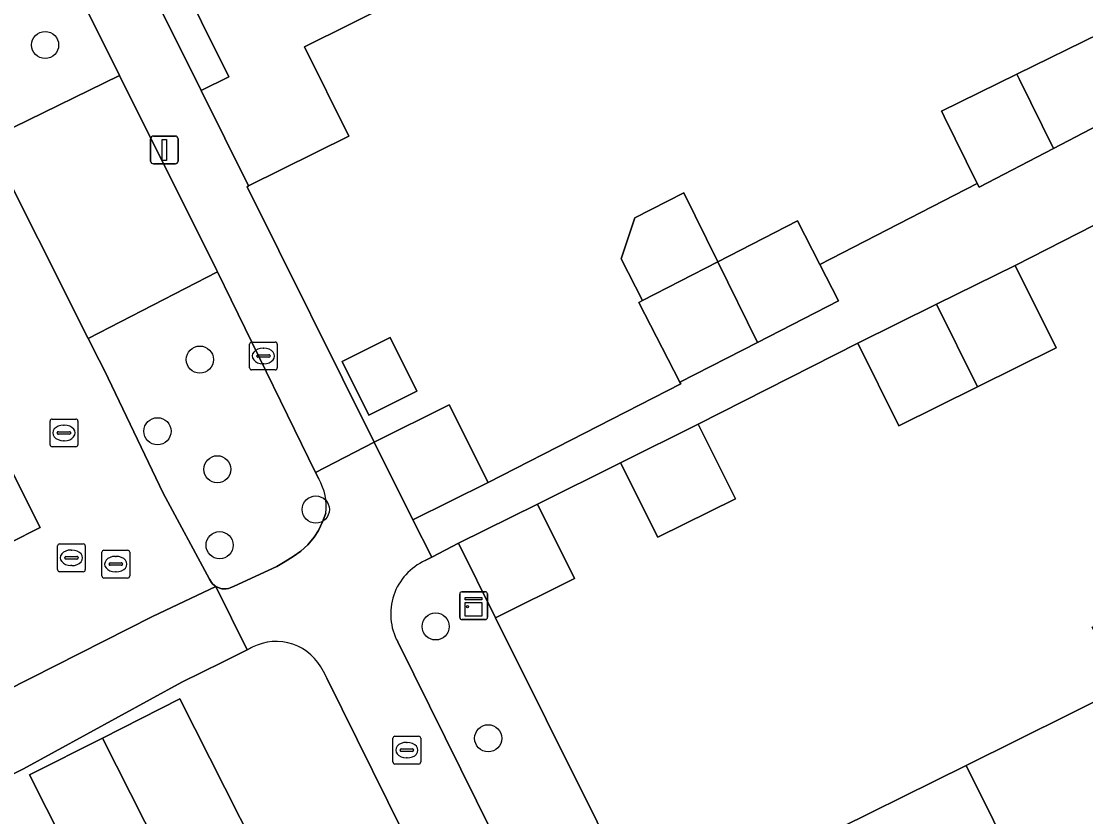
# Model space of a CAD drawing. Extents: x 157793 to 159380, y 380877 to 382313.
# Drawn here: x 158831.61 to 158869.93, y 381779.27 to 381807.92 of the extents above; entities that cross this region are included whole.
import ezdxf

# ---------------------------------------------------------------- set-up
doc = ezdxf.new("R2010")
doc.units = 0
for name, color, linetype in [('IMGEO_Boom', 7, 'Continuous'), ('IMGEO_Erf', 7, 'Continuous'), ('IMGEO_Groenvoorziening', 7, 'Continuous'), ('IMGEO_Kast', 7, 'Continuous'), ('IMGEO_Kolk', 7, 'Continuous'), ('IMGEO_Lichtmast', 7, 'Continuous'), ('IMGEO_Pand', 7, 'Continuous'), ('IMGEO_Parkeervlak_open', 7, 'Continuous'), ('IMGEO_Rijbaan_lokaal_open', 7, 'Continuous'), ('IMGEO_Rioolput', 7, 'Continuous'), ('IMGEO_Voetpad_open', 7, 'Continuous')]:
    doc.layers.add(name, color=color, linetype=linetype)

msp = doc.modelspace()

# ---------------------------------------------------------------- linework, layer by layer
at = {"layer": 'IMGEO_Boom'}
for centre in [(158832.463, 381807.067), (158838.038, 381795.733), (158836.509, 381793.152), (158838.665, 381791.782), (158842.21, 381790.333), (158838.747, 381789.048), (158846.526, 381786.122), (158848.418, 381782.092)]:
    msp.add_circle(centre, 0.489, dxfattribs=at)
at = {"layer": 'IMGEO_Erf'}
for points in [[(158845.022, 381808.602), (158841.805, 381807.004), (158843.404, 381803.784), (158839.786, 381801.987), (158839.734, 381801.961), (158844.308, 381792.76), (158847.018, 381794.106), (158848.412, 381791.302), (158855.348, 381794.863), (158855.319, 381794.915), (158853.841, 381797.794), (158853.979, 381797.865), (158853.207, 381799.369), (158853.698, 381800.843), (158855.458, 381801.746), (158856.685, 381799.254), (158859.558, 381800.729), (158860.363, 381799.161), (158866.029, 381802.071), (158864.84, 381804.489), (158864.789, 381804.594), (158864.745, 381804.684), (158867.452, 381806.014), (158870.436, 381807.48)], [(158859.956, 381778.297), (158865.624, 381781.112), (158871.253, 381783.908), (158870.167, 381786.095), (158875.876, 381788.931), (158881.547, 381791.748), (158887.216, 381794.564), (158892.885, 381797.38), (158898.554, 381800.196), (158904.346, 381803.073), (158908.286, 381795.141), (158902.494, 381792.264), (158896.825, 381789.448), (158891.156, 381786.632), (158885.487, 381783.816), (158879.817, 381780.999), (158874.34, 381778.279)], [(158873.058, 381802.018), (158867.391, 381799.128), (158868.865, 381796.153), (158866.033, 381794.75), (158863.202, 381793.348), (158861.728, 381796.324), (158855.984, 381793.407), (158857.318, 381790.723), (158854.52, 381789.334), (158853.186, 381792.018), (158850.195, 381790.531), (158851.529, 381787.847), (158848.684, 381786.434), (158854.167, 381775.421)], [(158839.924, 381785.371), (158839.736, 381785.277), (158838.851, 381784.837), (158837.393, 381784.113), (158831.684, 381780.993), (158817.424, 381773.94)], [(158842.603, 381784.259), (158842.483, 381784.502)], [(158855.214, 381758.764), (158842.603, 381784.259)], [(158836.227, 381772.212), (158831.9, 381780.771), (158834.532, 381782.102), (158837.317, 381783.51), (158841.649, 381774.942)]]:
    msp.add_lwpolyline(points, dxfattribs=at)
msp.add_lwpolyline([(158845.854, 381794.596), (158844.118, 381793.734), (158843.157, 381795.668), (158844.893, 381796.53)], close=True, dxfattribs=at)
msp.add_arc((158840.788, 381783.712), 1.87, 24.9886, 117.4979, dxfattribs=at)
at = {"layer": 'IMGEO_Groenvoorziening'}
for points in [[(158831.313, 381804.098), (158835.14, 381805.973), (158830.865, 381814.563)], [(158839.161, 381797.887), (158838.668, 381798.9), (158834.019, 381796.496), (158834.412, 381795.715), (158834.6, 381795.341), (158836.714, 381790.921), (158838.386, 381787.824), (158838.455, 381787.709), (158838.503, 381787.65), (158838.614, 381787.555), (158838.757, 381787.494), (158838.832, 381787.48), (158838.909, 381787.474), (158838.986, 381787.478), (158839.062, 381787.491), (158839.133, 381787.512), (158839.271, 381787.569), (158840.805, 381788.284), (158841.106, 381788.459), (158841.397, 381788.642), (158841.672, 381788.838), (158841.92, 381789.056), (158842.157, 381789.334), (158842.305, 381789.58), (158842.446, 381789.884), (158842.572, 381790.201)], [(158842.321, 381791.434), (158842.202, 381791.668), (158839.161, 381797.887)], [(158848.684, 381786.434), (158847.35, 381789.118), (158846.387, 381788.615), (158846.151, 381788.492)], [(158845.16, 381785.565), (158845.168, 381785.551), (158845.176, 381785.537), (158854.215, 381767.269), (158857.424, 381768.864), (158854.167, 381775.421), (158848.684, 381786.434)]]:
    msp.add_lwpolyline(points, dxfattribs=at)
for centre, radius, start, end in [((158840.564, 381790.434), 2.021, 353.369, 29.6437), ((158847.017, 381786.567), 2.111, 114.2363, 208.3544)]:
    msp.add_arc(centre, radius, start, end, dxfattribs=at)
at = {"layer": 'IMGEO_Kast'}
for p, q in [((158847.392, 381786.444), (158847.392, 381787.285)), ((158847.392, 381787.285), (158847.392, 381786.444)), ((158847.467, 381787.369), (158848.308, 381787.369)), ((158848.308, 381787.369), (158847.467, 381787.369)), ((158848.392, 381787.294), (158848.392, 381786.453)), ((158848.392, 381786.453), (158848.392, 381787.294)), ((158848.317, 381786.369), (158847.476, 381786.369)), ((158847.476, 381786.369), (158848.317, 381786.369))]:
    msp.add_line(p, q, dxfattribs=at)
for points in [[(158847.587, 381787.159), (158848.187, 381787.159), (158848.187, 381787.074), (158847.587, 381787.074), (158847.587, 381787.159)], [(158847.587, 381786.984), (158848.187, 381786.984), (158848.187, 381786.495), (158847.587, 381786.495), (158847.587, 381786.984)]]:
    msp.add_lwpolyline(points, dxfattribs=at)
msp.add_circle((158847.671, 381786.833), 0.0377, dxfattribs=at)
for centre, start, end in [((158847.47, 381787.291), 92.4484, 184.2845), ((158847.47, 381787.291), 92.4484, 184.2845), ((158848.314, 381787.291), 2.4484, 94.2845), ((158848.314, 381787.291), 2.4484, 94.2845), ((158847.47, 381786.447), 182.4484, 274.2845), ((158847.47, 381786.447), 182.4484, 274.2845), ((158848.314, 381786.447), 272.4484, 4.2845), ((158848.314, 381786.447), 272.4484, 4.2845)]:
    msp.add_arc(centre, 0.0779, start, end, dxfattribs=at)
at = {"layer": 'IMGEO_Kolk'}
for p, q in [((158839.823, 381795.438), (158839.823, 381796.29)), ((158839.898, 381796.364), (158840.75, 381796.364)), ((158840.824, 381796.29), (158840.824, 381795.438)), ((158840.082, 381795.858), (158840.082, 381795.87)), ((158840.125, 381795.907), (158840.523, 381795.907)), ((158840.311, 381796.144), (158840.336, 381796.144)), ((158840.566, 381795.87), (158840.566, 381795.858)), ((158840.52, 381795.821), (158840.122, 381795.821)), ((158840.334, 381795.584), (158840.309, 381795.584)), ((158840.75, 381795.364), (158839.898, 381795.364)), ((158832.718, 381793.592), (158833.57, 381793.592)), ((158832.643, 381792.666), (158832.643, 381793.518)), ((158833.131, 381793.372), (158833.156, 381793.372)), ((158833.644, 381793.518), (158833.644, 381792.666)), ((158832.902, 381793.086), (158832.902, 381793.098)), ((158833.34, 381793.049), (158832.942, 381793.049)), ((158832.945, 381793.135), (158833.343, 381793.135)), ((158833.154, 381792.812), (158833.129, 381792.812)), ((158833.386, 381793.098), (158833.386, 381793.086)), ((158833.57, 381792.592), (158832.718, 381792.592)), ((158844.987, 381781.239), (158844.987, 381782.091)), ((158845.062, 381782.165), (158845.914, 381782.165)), ((158845.988, 381782.091), (158845.988, 381781.239)), ((158845.246, 381781.659), (158845.246, 381781.671)), ((158845.289, 381781.708), (158845.687, 381781.708)), ((158845.475, 381781.945), (158845.5, 381781.945)), ((158845.73, 381781.671), (158845.73, 381781.659)), ((158845.684, 381781.622), (158845.286, 381781.622)), ((158845.498, 381781.385), (158845.473, 381781.385)), ((158845.914, 381781.165), (158845.062, 381781.165))]:
    msp.add_line(p, q, dxfattribs=at)
for points in [[(158839.823, 381795.438), (158839.823, 381796.29)], [(158839.898, 381796.364), (158840.75, 381796.364)], [(158840.824, 381796.29), (158840.824, 381795.438)], [(158840.75, 381795.364), (158839.898, 381795.364)], [(158832.718, 381793.592), (158833.57, 381793.592)], [(158832.643, 381792.666), (158832.643, 381793.518)], [(158833.644, 381793.518), (158833.644, 381792.666)], [(158833.57, 381792.592), (158832.718, 381792.592)], [(158844.987, 381781.239), (158844.987, 381782.091)], [(158845.062, 381782.165), (158845.914, 381782.165)], [(158845.988, 381782.091), (158845.988, 381781.239)], [(158845.914, 381781.165), (158845.062, 381781.165)]]:
    msp.add_lwpolyline(points, dxfattribs=at)
for centre, radius, start, end in [((158839.9, 381796.288), 0.0765, 91.552, 178.448), ((158839.9, 381796.288), 0.0765, 91.552, 178.448), ((158840.748, 381796.288), 0.0765, 1.552, 88.448), ((158840.748, 381796.288), 0.0765, 1.552, 88.448), ((158840.122, 381795.867), 0.0403, 85.8775, 175.7526), ((158840.119, 381795.857), 0.0366, 178.938, 274.7102), ((158840.523, 381795.864), 0.043, 264.8664, 352.4533), ((158840.527, 381795.869), 0.0386, 1.7309, 96.639), ((158839.9, 381795.44), 0.0765, 181.552, 268.448), ((158839.9, 381795.44), 0.0765, 181.552, 268.448), ((158840.748, 381795.44), 0.0765, 271.552, 358.448), ((158840.748, 381795.44), 0.0765, 271.552, 358.448), ((158832.72, 381793.516), 0.0765, 91.552, 178.448), ((158832.72, 381793.516), 0.0765, 91.552, 178.448), ((158833.568, 381793.516), 0.0765, 1.552, 88.448), ((158833.568, 381793.516), 0.0765, 1.552, 88.448), ((158832.942, 381793.095), 0.0403, 85.8775, 175.7526), ((158832.939, 381793.085), 0.0366, 178.938, 274.7102), ((158833.343, 381793.092), 0.043, 264.8664, 352.4533), ((158833.347, 381793.097), 0.0386, 1.7309, 96.639), ((158832.72, 381792.668), 0.0765, 181.552, 268.448), ((158832.72, 381792.668), 0.0765, 181.552, 268.448), ((158833.568, 381792.668), 0.0765, 271.552, 358.448), ((158833.568, 381792.668), 0.0765, 271.552, 358.448), ((158845.064, 381782.089), 0.0765, 91.552, 178.448), ((158845.064, 381782.089), 0.0765, 91.552, 178.448), ((158845.912, 381782.089), 0.0765, 1.552, 88.448), ((158845.912, 381782.089), 0.0765, 1.552, 88.448), ((158845.286, 381781.668), 0.0403, 85.8775, 175.7526), ((158845.283, 381781.658), 0.0366, 178.938, 274.7102), ((158845.687, 381781.665), 0.043, 264.8664, 352.4533), ((158845.691, 381781.67), 0.0386, 1.7309, 96.639), ((158845.064, 381781.241), 0.0765, 181.552, 268.448), ((158845.064, 381781.241), 0.0765, 181.552, 268.448), ((158845.912, 381781.241), 0.0765, 271.552, 358.448), ((158845.912, 381781.241), 0.0765, 271.552, 358.448)]:
    msp.add_arc(centre, radius, start, end, dxfattribs=at)
for centre, major_axis, ratio, start_param, end_param in [((158840.31, 381795.864), (-0.387, 0.002), 0.722429, 4.712389, 7.853982), ((158840.335, 381795.864), (-0.39, 0.002), 0.717154, 1.570796, 4.712389), ((158833.13, 381793.092), (-0.387, 0.002), 0.722429, 4.712389, 7.853982), ((158833.155, 381793.092), (-0.39, 0.002), 0.717154, 1.570796, 4.712389), ((158845.474, 381781.665), (-0.387, 0.002), 0.722429, 4.712389, 7.853982), ((158845.499, 381781.665), (-0.39, 0.002), 0.717154, 1.570796, 4.712389)]:
    msp.add_ellipse(centre, major_axis=major_axis, ratio=ratio, start_param=start_param, end_param=end_param, dxfattribs=at)
at = {"layer": 'IMGEO_Lichtmast'}
for p, q in [((158836.264, 381802.885), (158836.264, 381803.685)), ((158836.264, 381803.685), (158836.264, 381802.885)), ((158836.364, 381803.785), (158837.154, 381803.785)), ((158837.154, 381803.785), (158836.364, 381803.785)), ((158837.254, 381803.685), (158837.254, 381802.885)), ((158837.254, 381802.885), (158837.254, 381803.685)), ((158837.154, 381802.785), (158836.364, 381802.785)), ((158836.364, 381802.785), (158837.154, 381802.785))]:
    msp.add_line(p, q, dxfattribs=at)
msp.add_lwpolyline([(158836.684, 381803.66), (158836.834, 381803.66), (158836.834, 381802.91), (158836.684, 381802.91), (158836.684, 381803.66)], dxfattribs=at)
for centre, start, end in [((158836.364, 381803.685), 90, 180), ((158836.364, 381803.685), 90, 180), ((158837.154, 381803.685), 0, 90), ((158837.154, 381803.685), 360, 90), ((158836.364, 381802.885), 180, 270), ((158836.364, 381802.885), 180, 270), ((158837.154, 381802.885), 270, 0), ((158837.154, 381802.885), 270, 0)]:
    msp.add_arc(centre, 0.1, start, end, dxfattribs=at)
at = {"layer": 'IMGEO_Pand'}
for points in [[(158841.137, 381816.425), (158835.305, 381813.528), (158836.124, 381811.878), (158839.081, 381805.924), (158838.078, 381805.426), (158839.786, 381801.987), (158843.404, 381803.784), (158841.805, 381807.004), (158845.022, 381808.602)], [(158867.452, 381806.014), (158867.548, 381805.819), (158868.77, 381803.34), (158871.713, 381804.879), (158870.659, 381807.026), (158870.532, 381807.285), (158870.436, 381807.48)], [(158867.452, 381806.014), (158864.745, 381804.684), (158864.789, 381804.594), (158864.84, 381804.489), (158866.029, 381802.071), (158866.093, 381801.94), (158868.77, 381803.34), (158867.548, 381805.819)], [(158853.979, 381797.865), (158856.685, 381799.254), (158855.458, 381801.746), (158853.698, 381800.843), (158853.207, 381799.369)], [(158860.363, 381799.161), (158859.558, 381800.729), (158856.685, 381799.254), (158858.115, 381796.351), (158861.035, 381797.852)], [(158856.685, 381799.254), (158853.979, 381797.865), (158853.841, 381797.794), (158855.319, 381794.915), (158858.115, 381796.351)], [(158864.56, 381797.726), (158866.033, 381794.75), (158868.865, 381796.153), (158867.391, 381799.128)], [(158864.56, 381797.726), (158861.728, 381796.324), (158863.202, 381793.348), (158866.033, 381794.75)], [(158843.157, 381795.668), (158844.118, 381793.734), (158845.854, 381794.596), (158844.893, 381796.53)], [(158845.702, 381789.956), (158848.412, 381791.302), (158847.018, 381794.106), (158844.308, 381792.76)], [(158854.52, 381789.334), (158857.318, 381790.723), (158855.984, 381793.407), (158853.186, 381792.018)], [(158847.35, 381789.118), (158848.684, 381786.434), (158851.529, 381787.847), (158850.195, 381790.531)], [(158874.34, 381778.279), (158874.221, 381778.22), (158871.374, 381783.968), (158871.253, 381783.908), (158865.624, 381781.112), (158869.55, 381773.211), (158875.411, 381776.122)], [(158844.649, 381776.459), (158841.649, 381774.942), (158837.317, 381783.51), (158834.532, 381782.102), (158842.127, 381767.076), (158842.547, 381766.244), (158848.334, 381769.17)], [(158834.532, 381782.102), (158831.9, 381780.771), (158836.227, 381772.212), (158833.235, 381770.699), (158836.924, 381763.402), (158838.484, 381760.316), (158844.107, 381763.158), (158842.547, 381766.244), (158842.127, 381767.076)], [(158863.881, 381770.395), (158869.55, 381773.211), (158865.624, 381781.112), (158859.956, 381778.297)]]:
    msp.add_lwpolyline(points, close=True, dxfattribs=at)
at = {"layer": 'IMGEO_Parkeervlak_open'}
for points in [[(158830.004, 381804.497), (158830.418, 381803.652), (158834.019, 381796.496), (158838.668, 381798.9), (158838.645, 381798.948), (158835.14, 381805.973)], [(158835.14, 381805.973), (158831.313, 381804.098)]]:
    msp.add_lwpolyline(points, dxfattribs=at)
at = {"layer": 'IMGEO_Rijbaan_lokaal_open'}
for points in [[(158826.137, 381812.243), (158825, 381814.483), (158823.263, 381817.955), (158816.697, 381831.06), (158813.454, 381837.549), (158813.517, 381837.6), (158812.696, 381839.378), (158813.17, 381840.854), (158808.114, 381838.005), (158832.284, 381789.689), (158830.088, 381788.581), (158827.35, 381787.11)], [(158817.877, 381777.127), (158836.331, 381786.484), (158838.614, 381787.555), (158838.503, 381787.65), (158838.455, 381787.709), (158838.386, 381787.824), (158836.714, 381790.921), (158834.6, 381795.341), (158834.412, 381795.715), (158834.019, 381796.496), (158830.418, 381803.652), (158830.004, 381804.497), (158826.137, 381812.243)]]:
    msp.add_lwpolyline(points, dxfattribs=at)
at = {"layer": 'IMGEO_Rioolput'}
for p, q in [((158832.91, 381788.167), (158832.91, 381789.019)), ((158832.985, 381789.093), (158833.837, 381789.093)), ((158833.911, 381789.019), (158833.911, 381788.167)), ((158833.169, 381788.587), (158833.169, 381788.599)), ((158833.212, 381788.636), (158833.61, 381788.636)), ((158833.398, 381788.873), (158833.423, 381788.873)), ((158833.653, 381788.599), (158833.653, 381788.587)), ((158834.508, 381787.94), (158834.508, 381788.792)), ((158834.583, 381788.866), (158835.435, 381788.866)), ((158834.996, 381788.646), (158835.021, 381788.646)), ((158835.509, 381788.792), (158835.509, 381787.94)), ((158833.607, 381788.55), (158833.209, 381788.55)), ((158833.421, 381788.313), (158833.396, 381788.313)), ((158834.767, 381788.36), (158834.767, 381788.372)), ((158835.205, 381788.323), (158834.807, 381788.323)), ((158834.81, 381788.409), (158835.208, 381788.409)), ((158835.251, 381788.372), (158835.251, 381788.36)), ((158833.837, 381788.093), (158832.985, 381788.093)), ((158835.435, 381787.866), (158834.583, 381787.866)), ((158835.019, 381788.086), (158834.994, 381788.086))]:
    msp.add_line(p, q, dxfattribs=at)
for points in [[(158832.91, 381788.167), (158832.91, 381789.019)], [(158832.985, 381789.093), (158833.837, 381789.093)], [(158833.911, 381789.019), (158833.911, 381788.167)], [(158834.508, 381787.94), (158834.508, 381788.792)], [(158834.583, 381788.866), (158835.435, 381788.866)], [(158835.509, 381788.792), (158835.509, 381787.94)], [(158833.837, 381788.093), (158832.985, 381788.093)], [(158835.435, 381787.866), (158834.583, 381787.866)]]:
    msp.add_lwpolyline(points, dxfattribs=at)
for centre, radius, start, end in [((158832.987, 381789.017), 0.0765, 91.552, 178.448), ((158832.987, 381789.017), 0.0765, 91.552, 178.448), ((158833.835, 381789.017), 0.0765, 1.552, 88.448), ((158833.835, 381789.017), 0.0765, 1.552, 88.448), ((158833.209, 381788.596), 0.0403, 85.8775, 175.7526), ((158833.206, 381788.586), 0.0366, 178.938, 274.7102), ((158833.61, 381788.593), 0.043, 264.8664, 352.4533), ((158833.614, 381788.598), 0.0386, 1.7309, 96.639), ((158834.585, 381788.79), 0.0765, 91.552, 178.448), ((158834.585, 381788.79), 0.0765, 91.552, 178.448), ((158835.433, 381788.79), 0.0765, 1.552, 88.448), ((158835.433, 381788.79), 0.0765, 1.552, 88.448), ((158834.807, 381788.369), 0.0403, 85.8775, 175.7526), ((158834.804, 381788.359), 0.0366, 178.938, 274.7102), ((158835.208, 381788.366), 0.043, 264.8664, 352.4533), ((158835.212, 381788.371), 0.0386, 1.7309, 96.639), ((158832.987, 381788.169), 0.0765, 181.552, 268.448), ((158832.987, 381788.169), 0.0765, 181.552, 268.448), ((158833.835, 381788.169), 0.0765, 271.552, 358.448), ((158833.835, 381788.169), 0.0765, 271.552, 358.448), ((158834.585, 381787.942), 0.0765, 181.552, 268.448), ((158834.585, 381787.942), 0.0765, 181.552, 268.448), ((158835.433, 381787.942), 0.0765, 271.552, 358.448), ((158835.433, 381787.942), 0.0765, 271.552, 358.448)]:
    msp.add_arc(centre, radius, start, end, dxfattribs=at)
for centre, major_axis, ratio, start_param, end_param in [((158833.397, 381788.593), (-0.387, 0.002), 0.722429, 4.712389, 7.853982), ((158833.422, 381788.593), (-0.39, 0.002), 0.717154, 1.570796, 4.712389), ((158834.995, 381788.366), (-0.387, 0.002), 0.722429, 4.712389, 7.853982), ((158835.02, 381788.366), (-0.39, 0.002), 0.717154, 1.570796, 4.712389)]:
    msp.add_ellipse(centre, major_axis=major_axis, ratio=ratio, start_param=start_param, end_param=end_param, dxfattribs=at)
at = {"layer": 'IMGEO_Voetpad_open'}
for points in [[(158830.088, 381788.581), (158832.284, 381789.689), (158808.114, 381838.005), (158805.868, 381836.963), (158814.714, 381819.119), (158827.293, 381794.132)], [(158835.12, 381811.377), (158832.992, 381815.641), (158832.909, 381815.808), (158830.865, 381814.563), (158835.14, 381805.973), (158838.645, 381798.948), (158838.668, 381798.9), (158839.161, 381797.887), (158842.202, 381791.668), (158844.308, 381792.76), (158839.734, 381801.961), (158839.786, 381801.987), (158838.078, 381805.426)], [(158836.124, 381811.878), (158835.12, 381811.377), (158838.078, 381805.426), (158839.081, 381805.924)]]:
    msp.add_lwpolyline(points, close=True, dxfattribs=at)
for points in [[(158871.713, 381804.879), (158868.77, 381803.34), (158866.093, 381801.94), (158866.029, 381802.071), (158860.363, 381799.161), (158861.035, 381797.852), (158858.115, 381796.351), (158855.319, 381794.915), (158855.348, 381794.863), (158848.412, 381791.302), (158845.702, 381789.956), (158846.387, 381788.615), (158847.35, 381789.118), (158850.195, 381790.531), (158853.186, 381792.018), (158855.984, 381793.407), (158861.728, 381796.324), (158864.56, 381797.726), (158867.391, 381799.128), (158873.058, 381802.018)], [(158846.151, 381788.492), (158846.387, 381788.615), (158845.702, 381789.956), (158844.308, 381792.76), (158842.202, 381791.668), (158842.321, 381791.434)], [(158842.572, 381790.201), (158842.446, 381789.884), (158842.305, 381789.58), (158842.157, 381789.334), (158841.92, 381789.056), (158841.672, 381788.838), (158841.397, 381788.642), (158841.106, 381788.459), (158840.805, 381788.284), (158839.271, 381787.569), (158839.133, 381787.512), (158839.062, 381787.491), (158838.986, 381787.478), (158838.909, 381787.474), (158838.832, 381787.48), (158838.757, 381787.494), (158838.614, 381787.555), (158839.736, 381785.277), (158839.924, 381785.371)], [(158817.424, 381773.94), (158831.684, 381780.993), (158837.393, 381784.113), (158838.851, 381784.837), (158839.736, 381785.277), (158838.614, 381787.555), (158836.331, 381786.484), (158817.877, 381777.127)], [(158845.176, 381785.537), (158845.168, 381785.551), (158845.16, 381785.565)], [(158856.952, 381761.738), (158854.659, 381766.373), (158857.869, 381767.968), (158857.424, 381768.864), (158854.215, 381767.269), (158845.176, 381785.537)], [(158842.483, 381784.502), (158842.603, 381784.259), (158855.214, 381758.764), (158859.183, 381760.908)]]:
    msp.add_lwpolyline(points, dxfattribs=at)
for centre, radius, start, end in [((158840.564, 381790.434), 2.021, 353.369, 29.6437), ((158847.017, 381786.567), 2.111, 114.2363, 208.3544), ((158840.788, 381783.712), 1.87, 24.9886, 117.4979)]:
    msp.add_arc(centre, radius, start, end, dxfattribs=at)

doc.saveas('drawing.dxf')
